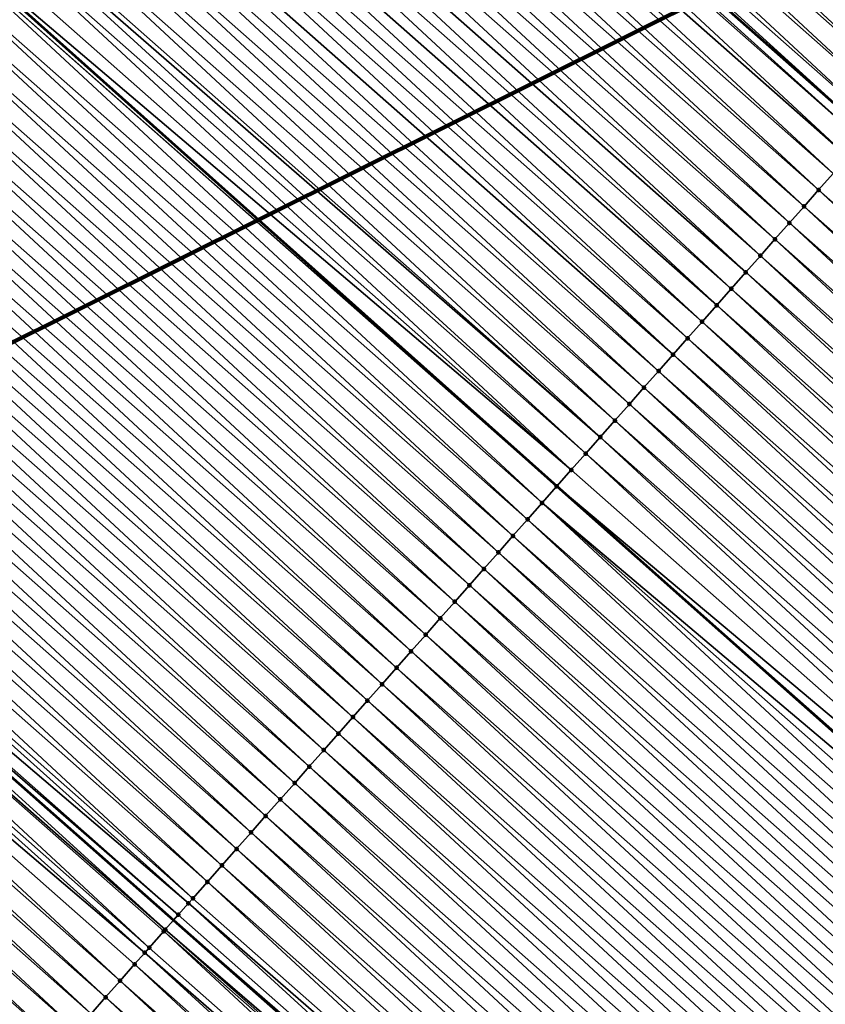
# Model space of a CAD drawing. Header units: feet. Extents: x 2007189 to 2022806, y 818621 to 837694.
# Tile 329 of 656: x 2015400 to 2015418, y 820260 to 820282. Entities that reach past the tile are written whole.
import ezdxf

# ---------------------------------------------------------------- set-up
doc = ezdxf.new("R2010")
doc.units = ezdxf.units.FT
doc.header["$MEASUREMENT"] = 0
for name, color, linetype, lineweight in [('EP_Travel Lane', 172, 'Continuous', 53), ('Notes', 102, 'Continuous', 100), ('Road Shots', 141, 'Continuous', 100), ('Road X-Section', 40, 'Continuous', 13), ('STRIPING', 60, 'Continuous', 53)]:
    doc.layers.add(name, color=color, linetype=linetype, lineweight=lineweight)
doc.layers.add('I-77-MM17-21_SB-Surface-TIN', color=7, linetype='Continuous')

msp = doc.modelspace()

# ---------------------------------------------------------------- linework, layer by layer
at = {"layer": 'EP_Travel Lane'}
for points in [[(2015389.885161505, 820305.9431912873, 254.3724983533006), (2015404.477025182, 820292.9223736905, 254.4036297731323), (2015419.46987167, 820279.6855020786, 254.4127378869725), (2015434.463940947, 820266.4500790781, 254.453842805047), (2015449.413424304, 820253.4036363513, 254.4975981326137), (2015464.557544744, 820240.3403664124, 254.586789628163), (2015479.701666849, 820227.2770950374, 254.6751473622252), (2015494.855067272, 820214.2997339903, 254.7118659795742), (2015510.046053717, 820201.2910212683, 254.8001306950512), (2015525.256119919, 820188.3278856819, 254.9221021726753), (2015540.509567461, 820175.3925680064, 255.0499853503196), (2015555.762980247, 820162.4572798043, 255.1873302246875), (2015570.975721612, 820149.5367180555, 255.3579410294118), (2015586.218726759, 820136.5902218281, 255.5578152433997), (2015601.443424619, 820123.712927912, 255.7737022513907), (2015616.741094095, 820110.8309482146, 255.9642285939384), (2015632.038367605, 820097.9493019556, 256.2039738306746)], [(2015373.59463393, 820288.674517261, 255.097414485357), (2015388.679794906, 820275.0320144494, 255.1113229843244), (2015403.670622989, 820261.7927349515, 255.0589505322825), (2015418.661331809, 820248.5535607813, 255.1276994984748), (2015433.814420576, 820235.3225645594, 255.1719085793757), (2015448.958717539, 820222.2591423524, 255.1719629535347), (2015464.102815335, 820209.1958919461, 255.2725838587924), (2015479.301225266, 820196.1397685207, 255.3186618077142), (2015494.472375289, 820183.1077814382, 255.3854157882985), (2015509.673187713, 820170.093450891, 255.4526870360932), (2015524.887808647, 820157.1123071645, 255.5289592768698), (2015540.102447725, 820144.1311479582, 255.6002777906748), (2015555.367828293, 820131.1649169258, 255.7163127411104), (2015570.611160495, 820118.2181429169, 255.8655700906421), (2015585.913922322, 820105.2753950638, 256.0268994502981), (2015601.211586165, 820092.39342011, 256.2181326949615), (2015616.509401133, 820079.5113178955, 256.3905773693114), (2015631.817988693, 820066.6224757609, 256.5883754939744)]]:
    msp.add_polyline3d(points, dxfattribs=at)
at = {"layer": 'I-77-MM17-21_SB-Surface-TIN', "color": 128, "linetype": 'Continuous', "lineweight": -3}
for points in [[(2015420.985914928, 820281.4024041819, 254.3365234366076), (2015406.324404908, 820295.0145387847, 254.3249123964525), (2015405.993456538, 820294.63974127, 254.3404578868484)], [(2015420.985914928, 820281.4024041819, 254.3365234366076), (2015421.316862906, 820281.7772020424, 254.3213775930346), (2015406.324404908, 820295.0145387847, 254.3249123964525)], [(2015421.316862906, 820281.7772020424, 254.3213775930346), (2015421.647817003, 820282.1519945, 254.3000206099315), (2015406.324404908, 820295.0145387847, 254.3249123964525)], [(2015420.654966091, 820281.0276070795, 254.3525407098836), (2015405.993456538, 820294.63974127, 254.3404578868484), (2015405.662511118, 820294.2649411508, 254.3530096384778)], [(2015420.654966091, 820281.0276070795, 254.3525407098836), (2015420.985914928, 820281.4024041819, 254.3365234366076), (2015405.993456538, 820294.63974127, 254.3404578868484)], [(2015420.324016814, 820280.6528103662, 254.3690055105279), (2015405.662511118, 820294.2649411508, 254.3530096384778), (2015405.331563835, 820293.8901426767, 254.3674524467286)], [(2015420.324016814, 820280.6528103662, 254.3690055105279), (2015420.654966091, 820281.0276070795, 254.3525407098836), (2015405.662511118, 820294.2649411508, 254.3530096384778)], [(2015419.993064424, 820280.2780164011, 254.3886292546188), (2015405.331563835, 820293.8901426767, 254.3674524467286), (2015405.000616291, 820293.5153444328, 254.3821599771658)], [(2015419.993064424, 820280.2780164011, 254.3886292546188), (2015420.324016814, 820280.6528103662, 254.3690055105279), (2015405.331563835, 820293.8901426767, 254.3674524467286)], [(2015419.662112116, 820279.9032223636, 254.4081700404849), (2015405.000616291, 820293.5153444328, 254.3821599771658), (2015404.669669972, 820293.1405451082, 254.3956251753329)], [(2015419.662112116, 820279.9032223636, 254.4081700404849), (2015419.993064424, 820280.2780164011, 254.3886292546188), (2015405.000616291, 820293.5153444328, 254.3821599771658)], [(2015404.669669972, 820293.1405451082, 254.3956251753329), (2015404.477025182, 820292.9223736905, 254.4036297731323), (2015419.46987167, 820279.6855020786, 254.4127378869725)], [(2015419.662112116, 820279.9032223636, 254.4081700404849), (2015404.669669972, 820293.1405451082, 254.3956251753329), (2015419.46987167, 820279.6855020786, 254.4127378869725)], [(2015419.000224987, 820279.1536188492, 254.4295028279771), (2015404.33872337, 820292.7657460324, 254.4093763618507), (2015404.007774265, 820292.3909491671, 254.4256684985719)], [(2015419.331171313, 820279.5284181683, 254.416033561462), (2015404.477025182, 820292.9223736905, 254.4036297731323), (2015404.33872337, 820292.7657460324, 254.4093763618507)], [(2015419.000224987, 820279.1536188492, 254.4295028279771), (2015419.331171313, 820279.5284181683, 254.416033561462), (2015404.33872337, 820292.7657460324, 254.4093763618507)], [(2015419.331171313, 820279.5284181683, 254.416033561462), (2015419.46987167, 820279.6855020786, 254.4127378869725), (2015404.477025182, 820292.9223736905, 254.4036297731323)], [(2015418.669282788, 820278.7788158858, 254.4387825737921), (2015404.007774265, 820292.3909491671, 254.4256684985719), (2015403.676823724, 820292.0161535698, 254.4434184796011)], [(2015418.669282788, 820278.7788158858, 254.4387825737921), (2015419.000224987, 820279.1536188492, 254.4295028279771), (2015404.007774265, 820292.3909491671, 254.4256684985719)], [(2015418.338333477, 820278.4040192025, 254.4552817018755), (2015403.676823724, 820292.0161535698, 254.4434184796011), (2015403.345873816, 820291.6413574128, 254.4605248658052)], [(2015418.338333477, 820278.4040192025, 254.4552817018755), (2015418.669282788, 820278.7788158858, 254.4387825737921), (2015403.676823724, 820292.0161535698, 254.4434184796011)], [(2015418.007375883, 820278.029229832, 254.4801872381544), (2015403.345873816, 820291.6413574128, 254.4605248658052), (2015403.014925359, 820291.2665599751, 254.4761592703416)], [(2015418.007375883, 820278.029229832, 254.4801872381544), (2015418.338333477, 820278.4040192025, 254.4552817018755), (2015403.345873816, 820291.6413574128, 254.4605248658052)], [(2015417.67642645, 820277.6544332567, 254.4968106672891), (2015403.014925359, 820291.2665599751, 254.4761592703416), (2015402.683976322, 820290.8917630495, 254.4923823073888)], [(2015417.67642645, 820277.6544332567, 254.4968106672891), (2015418.007375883, 820278.029229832, 254.4801872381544), (2015403.014925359, 820291.2665599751, 254.4761592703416)], [(2015417.345476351, 820277.2796372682, 254.5141085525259), (2015402.683976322, 820290.8917630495, 254.4923823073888), (2015402.353026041, 820290.5169672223, 254.5098678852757)], [(2015417.345476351, 820277.2796372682, 254.5141085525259), (2015417.67642645, 820277.6544332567, 254.4968106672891), (2015402.683976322, 820290.8917630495, 254.4923823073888)], [(2015417.014530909, 820276.9048371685, 254.5266802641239), (2015402.353026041, 820290.5169672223, 254.5098678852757), (2015402.022074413, 820290.1421725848, 254.5287211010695)], [(2015417.014530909, 820276.9048371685, 254.5266802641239), (2015417.345476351, 820277.2796372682, 254.5141085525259), (2015402.353026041, 820290.5169672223, 254.5098678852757)], [(2015416.683585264, 820276.5300372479, 254.5394578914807), (2015402.022074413, 820290.1421725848, 254.5287211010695), (2015401.691123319, 820289.7673774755, 254.5470321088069)], [(2015416.683585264, 820276.5300372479, 254.5394578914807), (2015417.014530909, 820276.9048371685, 254.5266802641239), (2015402.022074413, 820290.1421725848, 254.5287211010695)], [(2015416.352639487, 820276.1552374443, 254.5523700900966), (2015401.691123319, 820289.7673774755, 254.5470321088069), (2015401.360172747, 820289.3925819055, 254.5648131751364)], [(2015416.352639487, 820276.1552374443, 254.5523700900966), (2015416.683585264, 820276.5300372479, 254.5394578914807), (2015401.691123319, 820289.7673774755, 254.5470321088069)], [(2015416.02169311, 820275.7804381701, 254.565890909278), (2015401.360172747, 820289.3925819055, 254.5648131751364), (2015401.029224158, 820289.0177845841, 254.5805812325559)], [(2015416.02169311, 820275.7804381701, 254.565890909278), (2015416.352639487, 820276.1552374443, 254.5523700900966), (2015401.360172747, 820289.3925819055, 254.5648131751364)], [(2015415.690747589, 820275.4056381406, 254.5785433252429), (2015401.029224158, 820289.0177845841, 254.5805812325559), (2015400.698275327, 820288.6429874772, 254.5965957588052)], [(2015415.690747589, 820275.4056381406, 254.5785433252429), (2015416.02169311, 820275.7804381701, 254.565890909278), (2015401.029224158, 820289.0177845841, 254.5805812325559)], [(2015415.359803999, 820275.0308364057, 254.5892353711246), (2015400.698275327, 820288.6429874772, 254.5965957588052), (2015400.367326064, 820288.2681907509, 254.613047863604)], [(2015415.359803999, 820275.0308364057, 254.5892353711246), (2015415.690747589, 820275.4056381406, 254.5785433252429), (2015400.698275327, 820288.6429874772, 254.5965957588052)], [(2015415.028856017, 820274.6560385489, 254.6043852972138), (2015400.367326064, 820288.2681907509, 254.613047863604), (2015400.036376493, 820287.8933942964, 254.6298124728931)], [(2015415.028856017, 820274.6560385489, 254.6043852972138), (2015415.359803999, 820275.0308364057, 254.5892353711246), (2015400.367326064, 820288.2681907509, 254.613047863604)], [(2015414.697908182, 820274.2812405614, 254.6193853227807), (2015400.036376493, 820287.8933942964, 254.6298124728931), (2015399.705428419, 820287.5185965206, 254.6450580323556)], [(2015414.697908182, 820274.2812405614, 254.6193853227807), (2015415.028856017, 820274.6560385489, 254.6043852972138), (2015400.036376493, 820287.8933942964, 254.6298124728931)], [(2015414.366960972, 820273.9064420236, 254.6337524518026), (2015399.705428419, 820287.5185965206, 254.6450580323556), (2015399.374482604, 820287.1437967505, 254.6580109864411)], [(2015414.366960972, 820273.9064420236, 254.6337524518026), (2015414.697908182, 820274.2812405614, 254.6193853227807), (2015399.705428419, 820287.5185965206, 254.6450580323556)], [(2015414.036013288, 820273.5316439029, 254.6485992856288), (2015399.374482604, 820287.1437967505, 254.6580109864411), (2015399.043533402, 820286.7689999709, 254.6744017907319)], [(2015414.036013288, 820273.5316439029, 254.6485992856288), (2015414.366960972, 820273.9064420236, 254.6337524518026), (2015399.374482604, 820287.1437967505, 254.6580109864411)], [(2015413.705067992, 820273.1568436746, 254.6610232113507), (2015399.043533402, 820286.7689999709, 254.6744017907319), (2015398.712584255, 820286.3942031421, 254.6907358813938)], [(2015413.705067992, 820273.1568436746, 254.6610232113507), (2015414.036013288, 820273.5316439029, 254.6485992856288), (2015399.043533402, 820286.7689999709, 254.6744017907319)], [(2015413.374121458, 820272.7820445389, 254.6747032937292), (2015398.712584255, 820286.3942031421, 254.6907358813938), (2015398.38163553, 820286.0194059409, 254.7066422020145)], [(2015413.374121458, 820272.7820445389, 254.6747032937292), (2015413.705067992, 820273.1568436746, 254.6610232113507), (2015398.712584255, 820286.3942031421, 254.6907358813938)], [(2015413.374121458, 820272.7820445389, 254.6747032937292), (2015398.38163553, 820286.0194059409, 254.7066422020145), (2015398.279190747, 820285.9033874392, 254.7113270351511)], [(2015413.043174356, 820272.407245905, 254.6889601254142), (2015398.279190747, 820285.9033874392, 254.7113270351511), (2015398.050688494, 820285.6446072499, 254.7208355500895)], [(2015413.043174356, 820272.407245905, 254.6889601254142), (2015413.374121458, 820272.7820445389, 254.6747032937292), (2015398.279190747, 820285.9033874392, 254.7113270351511)], [(2015412.712229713, 820272.0324451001, 254.7007211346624), (2015398.050688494, 820285.6446072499, 254.7208355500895), (2015397.719743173, 820285.2698070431, 254.7332866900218)], [(2015412.712229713, 820272.0324451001, 254.7007211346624), (2015413.043174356, 820272.407245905, 254.6889601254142), (2015398.050688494, 820285.6446072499, 254.7208355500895)], [(2015412.712229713, 820272.0324451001, 254.7007211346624), (2015397.719743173, 820285.2698070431, 254.7332866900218), (2015397.468807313, 820284.9856182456, 254.7425132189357)], [(2015412.050329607, 820271.2828530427, 254.7352243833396), (2015397.38879813, 820284.8950065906, 254.7454550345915), (2015397.057853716, 820284.5202055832, 254.7569857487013)], [(2015397.38879813, 820284.8950065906, 254.7454550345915), (2015412.386553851, 820271.6636199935, 254.7166800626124), (2015397.468807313, 820284.9856182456, 254.7425132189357)], [(2015412.381280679, 820271.6576481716, 254.7169384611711), (2015412.386553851, 820271.6636199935, 254.7166800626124), (2015397.38879813, 820284.8950065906, 254.7454550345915)], [(2015412.050329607, 820271.2828530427, 254.7352243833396), (2015412.381280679, 820271.6576481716, 254.7169384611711), (2015397.38879813, 820284.8950065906, 254.7454550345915)], [(2015412.712229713, 820272.0324451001, 254.7007211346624), (2015397.468807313, 820284.9856182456, 254.7425132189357), (2015412.386553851, 820271.6636199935, 254.7166800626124)], [(2015411.719382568, 820270.9080543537, 254.7494177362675), (2015397.057853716, 820284.5202055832, 254.7569857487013), (2015396.726907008, 820284.1454066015, 254.7708451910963)], [(2015411.719382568, 820270.9080543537, 254.7494177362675), (2015412.050329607, 820271.2828530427, 254.7352243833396), (2015397.057853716, 820284.5202055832, 254.7569857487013)], [(2015411.388434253, 820270.5332567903, 254.7649051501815), (2015396.726907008, 820284.1454066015, 254.7708451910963), (2015396.395961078, 820283.7706069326, 254.7839144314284)], [(2015411.388434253, 820270.5332567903, 254.7649051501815), (2015411.719382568, 820270.9080543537, 254.7494177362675), (2015396.726907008, 820284.1454066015, 254.7708451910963)], [(2015411.057483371, 820270.1584614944, 254.7829994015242), (2015396.395961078, 820283.7706069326, 254.7839144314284), (2015396.06501362, 820283.3958086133, 254.7985350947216)], [(2015411.057483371, 820270.1584614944, 254.7829994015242), (2015411.388434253, 820270.5332567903, 254.7649051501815), (2015396.395961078, 820283.7706069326, 254.7839144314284)], [(2015410.726538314, 820269.7836610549, 254.7951803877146), (2015396.06501362, 820283.3958086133, 254.7985350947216), (2015395.734067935, 820283.021008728, 254.8113558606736)], [(2015410.726538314, 820269.7836610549, 254.7951803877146), (2015411.057483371, 820270.1584614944, 254.7829994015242), (2015396.06501362, 820283.3958086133, 254.7985350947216)], [(2015410.395594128, 820269.4088598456, 254.8064767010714), (2015395.734067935, 820283.021008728, 254.8113558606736), (2015395.403120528, 820282.646210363, 254.8259240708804)], [(2015410.395594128, 820269.4088598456, 254.8064767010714), (2015410.726538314, 820269.7836610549, 254.7951803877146), (2015395.734067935, 820283.021008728, 254.8113558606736)], [(2015410.064651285, 820269.0340574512, 254.8164106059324), (2015395.403120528, 820282.646210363, 254.8259240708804), (2015395.072174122, 820282.2714111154, 254.8394776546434)], [(2015410.064651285, 820269.0340574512, 254.8164106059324), (2015410.395594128, 820269.4088598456, 254.8064767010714), (2015395.403120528, 820282.646210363, 254.8259240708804)], [(2015409.733710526, 820268.6592532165, 254.824228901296), (2015395.072174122, 820282.2714111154, 254.8394776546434), (2015394.741228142, 820281.896611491, 254.8525983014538)], [(2015409.733710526, 820268.6592532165, 254.824228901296), (2015410.064651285, 820269.0340574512, 254.8164106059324), (2015395.072174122, 820282.2714111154, 254.8394776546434)], [(2015409.402765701, 820268.2844525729, 254.8361753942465), (2015394.741228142, 820281.896611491, 254.8525983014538), (2015394.410282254, 820281.5218117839, 254.8656237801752)], [(2015409.402765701, 820268.2844525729, 254.8361753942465), (2015409.733710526, 820268.6592532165, 254.824228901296), (2015394.741228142, 820281.896611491, 254.8525983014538)], [(2015409.071822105, 820267.9096508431, 254.8468731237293), (2015394.410282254, 820281.5218117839, 254.8656237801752), (2015394.079337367, 820281.1470111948, 254.8776351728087)], [(2015409.071822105, 820267.9096508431, 254.8468731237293), (2015409.402765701, 820268.2844525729, 254.8361753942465), (2015394.410282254, 820281.5218117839, 254.8656237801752)], [(2015408.740877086, 820267.53485037, 254.8590157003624), (2015394.079337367, 820281.1470111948, 254.8776351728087), (2015393.748389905, 820280.7722128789, 254.8922600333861)], [(2015408.740877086, 820267.53485037, 254.8590157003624), (2015409.071822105, 820267.9096508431, 254.8468731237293), (2015394.079337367, 820281.1470111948, 254.8776351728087)], [(2015408.409932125, 820267.1600498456, 254.8710993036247), (2015393.748389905, 820280.7722128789, 254.8922600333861), (2015393.417444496, 820280.3974127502, 254.9048006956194)], [(2015408.409932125, 820267.1600498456, 254.8710993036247), (2015408.740877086, 820267.53485037, 254.8590157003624), (2015393.748389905, 820280.7722128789, 254.8922600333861)], [(2015408.078985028, 820266.7852512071, 254.8853508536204), (2015393.417444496, 820280.3974127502, 254.9048006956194), (2015393.086497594, 820280.0226139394, 254.9188564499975)], [(2015408.078985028, 820266.7852512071, 254.8853508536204), (2015408.409932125, 820267.1600498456, 254.8710993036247), (2015393.417444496, 820280.3974127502, 254.9048006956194)], [(2015407.748038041, 820266.4104524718, 254.8994911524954), (2015393.086497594, 820280.0226139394, 254.9188564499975), (2015392.755551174, 820279.6478147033, 254.9324233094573)], [(2015407.748038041, 820266.4104524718, 254.8994911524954), (2015408.078985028, 820266.7852512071, 254.8853508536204), (2015393.086497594, 820280.0226139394, 254.9188564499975)], [(2015407.417090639, 820266.0356541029, 254.9140524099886), (2015392.755551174, 820279.6478147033, 254.9324233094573), (2015392.424605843, 820279.2730145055, 254.9448846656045)], [(2015407.417090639, 820266.0356541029, 254.9140524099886), (2015407.748038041, 820266.4104524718, 254.8994911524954), (2015392.755551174, 820279.6478147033, 254.9324233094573)], [(2015407.086144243, 820265.6608548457, 254.9275925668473), (2015392.424605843, 820279.2730145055, 254.9448846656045), (2015392.09366093, 820278.8982139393, 254.9569224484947)], [(2015407.086144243, 820265.6608548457, 254.9275925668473), (2015407.417090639, 820266.0356541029, 254.9140524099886), (2015392.424605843, 820279.2730145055, 254.9448846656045)], [(2015406.755197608, 820265.2860557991, 254.9413752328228), (2015392.09366093, 820278.8982139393, 254.9569224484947), (2015391.762713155, 820278.5234158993, 254.9718642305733)], [(2015406.755197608, 820265.2860557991, 254.9413752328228), (2015407.086144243, 820265.6608548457, 254.9275925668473), (2015392.09366093, 820278.8982139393, 254.9569224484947)], [(2015433.330733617, 820265.166733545, 254.5103827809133), (2015418.669282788, 820278.7788158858, 254.4387825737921), (2015418.338333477, 820278.4040192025, 254.4552817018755)], [(2015406.424252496, 820264.9112554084, 254.9536123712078), (2015391.762713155, 820278.5234158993, 254.9718642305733), (2015391.431767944, 820278.1486155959, 254.9842044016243)], [(2015406.424252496, 820264.9112554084, 254.9536123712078), (2015406.755197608, 820265.2860557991, 254.9413752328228), (2015391.762713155, 820278.5234158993, 254.9718642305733)], [(2015432.999788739, 820264.7919329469, 254.5223820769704), (2015418.338333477, 820278.4040192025, 254.4552817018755), (2015418.007375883, 820278.029229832, 254.4801872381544)], [(2015432.999788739, 820264.7919329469, 254.5223820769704), (2015433.330733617, 820265.166733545, 254.5103827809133), (2015418.338333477, 820278.4040192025, 254.4552817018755)], [(2015406.093305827, 820264.5364563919, 254.9674292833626), (2015391.431767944, 820278.1486155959, 254.9842044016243), (2015391.100820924, 820277.7738168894, 254.9983798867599)], [(2015406.093305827, 820264.5364563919, 254.9674292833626), (2015406.424252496, 820264.9112554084, 254.9536123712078), (2015391.431767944, 820278.1486155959, 254.9842044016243)], [(2015432.668843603, 820264.4171325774, 254.5346441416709), (2015418.007375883, 820278.029229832, 254.4801872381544), (2015417.67642645, 820277.6544332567, 254.4968106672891)], [(2015432.668843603, 820264.4171325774, 254.5346441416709), (2015432.999788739, 820264.7919329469, 254.5223820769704), (2015418.007375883, 820278.029229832, 254.4801872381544)], [(2015405.762361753, 820264.1616550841, 254.9786122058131), (2015391.100820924, 820277.7738168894, 254.9983798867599), (2015390.769872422, 820277.3990194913, 255.0140596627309)], [(2015405.762361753, 820264.1616550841, 254.9786122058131), (2015406.093305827, 820264.5364563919, 254.9674292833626), (2015391.100820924, 820277.7738168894, 254.9983798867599)], [(2015432.337897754, 820264.0423328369, 254.5476294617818), (2015417.67642645, 820277.6544332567, 254.4968106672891), (2015417.345476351, 820277.2796372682, 254.5141085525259)], [(2015432.337897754, 820264.0423328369, 254.5476294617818), (2015432.668843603, 820264.4171325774, 254.5346441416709), (2015417.67642645, 820277.6544332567, 254.4968106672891)], [(2015405.431416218, 820263.7868550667, 254.9912787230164), (2015390.769872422, 820277.3990194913, 255.0140596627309), (2015390.438925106, 820277.0242210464, 255.0285362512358)], [(2015405.431416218, 820263.7868550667, 254.9912787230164), (2015405.762361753, 820264.1616550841, 254.9786122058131), (2015390.769872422, 820277.3990194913, 255.0140596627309)], [(2015432.006950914, 820263.6675339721, 254.5616212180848), (2015417.345476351, 820277.2796372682, 254.5141085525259), (2015417.014530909, 820276.9048371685, 254.5266802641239)], [(2015432.006950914, 820263.6675339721, 254.5616212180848), (2015432.337897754, 820264.0423328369, 254.5476294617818), (2015417.345476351, 820277.2796372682, 254.5141085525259)], [(2015405.100471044, 820263.4120547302, 255.0035782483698), (2015390.438925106, 820277.0242210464, 255.0285362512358), (2015390.107976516, 820276.6494237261, 255.0443054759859)], [(2015405.100471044, 820263.4120547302, 255.0035782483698), (2015405.431416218, 820263.7868550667, 254.9912787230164), (2015390.438925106, 820277.0242210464, 255.0285362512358)], [(2015431.676002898, 820263.2927361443, 254.5768053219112), (2015417.014530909, 820276.9048371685, 254.5266802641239), (2015416.683585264, 820276.5300372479, 254.5394578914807)], [(2015431.676002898, 820263.2927361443, 254.5768053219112), (2015432.006950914, 820263.6675339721, 254.5616212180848), (2015417.014530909, 820276.9048371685, 254.5266802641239)], [(2015404.769527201, 820263.0372532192, 255.0145276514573), (2015390.107976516, 820276.6494237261, 255.0443054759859), (2015389.777027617, 820276.2746266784, 255.0603880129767)], [(2015404.769527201, 820263.0372532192, 255.0145276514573), (2015405.100471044, 820263.4120547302, 255.0035782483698), (2015390.107976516, 820276.6494237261, 255.0443054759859)], [(2015431.345055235, 820262.917938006, 254.5916322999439), (2015416.683585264, 820276.5300372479, 254.5394578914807), (2015416.352639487, 820276.1552374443, 254.5523700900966)], [(2015431.345055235, 820262.917938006, 254.5916322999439), (2015431.676002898, 820263.2927361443, 254.5768053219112), (2015416.683585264, 820276.5300372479, 254.5394578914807)], [(2015404.43858303, 820262.662451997, 255.0258090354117), (2015389.777027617, 820276.2746266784, 255.0603880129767), (2015389.4460804, 820275.8998281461, 255.0747638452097)], [(2015404.43858303, 820262.662451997, 255.0258090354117), (2015404.769527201, 820263.0372532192, 255.0145276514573), (2015389.777027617, 820276.2746266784, 255.0603880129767)], [(2015431.01410871, 820262.5431388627, 254.6053038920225), (2015416.352639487, 820276.1552374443, 254.5523700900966), (2015416.02169311, 820275.7804381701, 254.565890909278)], [(2015431.01410871, 820262.5431388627, 254.6053038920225), (2015431.345055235, 820262.917938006, 254.5916322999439), (2015416.352639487, 820276.1552374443, 254.5523700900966)], [(2015404.10763863, 820262.2876509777, 255.0373235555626), (2015389.4460804, 820275.8998281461, 255.0747638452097), (2015389.115133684, 820275.5250291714, 255.0886314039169)], [(2015404.10763863, 820262.2876509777, 255.0373235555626), (2015404.43858303, 820262.662451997, 255.0258090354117), (2015389.4460804, 820275.8998281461, 255.0747638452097)], [(2015430.683163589, 820262.1683384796, 254.6175505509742), (2015416.02169311, 820275.7804381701, 254.565890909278), (2015415.690747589, 820275.4056381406, 254.5785433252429)], [(2015430.683163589, 820262.1683384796, 254.6175505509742), (2015431.01410871, 820262.5431388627, 254.6053038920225), (2015416.02169311, 820275.7804381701, 254.565890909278)], [(2015404.008249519, 820262.1750925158, 255.0416145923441), (2015389.115133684, 820275.5250291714, 255.0886314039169), (2015388.784183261, 820275.15023347, 255.1062616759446)], [(2015404.008249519, 820262.1750925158, 255.0416145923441), (2015404.10763863, 820262.2876509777, 255.0373235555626), (2015389.115133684, 820275.5250291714, 255.0886314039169)], [(2015430.352218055, 820261.7935384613, 254.6302163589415), (2015415.690747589, 820275.4056381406, 254.5785433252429), (2015415.359803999, 820275.0308364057, 254.5892353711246)], [(2015430.352218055, 820261.7935384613, 254.6302163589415), (2015430.683163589, 820262.1683384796, 254.6175505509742), (2015415.690747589, 820275.4056381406, 254.5785433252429)], [(2015403.480242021, 820261.5771325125, 255.0694711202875), (2015388.679794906, 820275.0320144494, 255.1113229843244), (2015388.453234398, 820274.7754363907, 255.1223078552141)], [(2015403.776690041, 820261.9128536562, 255.0530891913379), (2015388.784183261, 820275.15023347, 255.1062616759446), (2015388.679794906, 820275.0320144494, 255.1113229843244)], [(2015403.776690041, 820261.9128536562, 255.0530891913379), (2015388.679794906, 820275.0320144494, 255.1113229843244), (2015403.670622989, 820261.7927349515, 255.0589505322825)], [(2015403.480242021, 820261.5771325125, 255.0694711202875), (2015403.670622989, 820261.7927349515, 255.0589505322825), (2015388.679794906, 820275.0320144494, 255.1113229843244)], [(2015403.776690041, 820261.9128536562, 255.0530891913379), (2015404.008249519, 820262.1750925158, 255.0416145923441), (2015388.784183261, 820275.15023347, 255.1062616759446)], [(2015430.021271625, 820261.4187392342, 254.6437916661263), (2015415.359803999, 820275.0308364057, 254.5892353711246), (2015415.028856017, 820274.6560385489, 254.6043852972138)], [(2015430.021271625, 820261.4187392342, 254.6437916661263), (2015430.352218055, 820261.7935384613, 254.6302163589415), (2015415.359803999, 820275.0308364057, 254.5892353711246)], [(2015403.114751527, 820261.1632955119, 255.1265775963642), (2015388.453234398, 820274.7754363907, 255.1223078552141), (2015388.122288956, 820274.4006362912, 255.1348822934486)], [(2015403.114751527, 820261.1632955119, 255.1265775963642), (2015403.445737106, 820261.5380601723, 255.0732661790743), (2015388.453234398, 820274.7754363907, 255.1223078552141)], [(2015403.445737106, 820261.5380601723, 255.0732661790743), (2015403.480242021, 820261.5771325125, 255.0694711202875), (2015388.453234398, 820274.7754363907, 255.1223078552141)], [(2015429.690325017, 820261.0439401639, 254.6575473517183), (2015415.028856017, 820274.6560385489, 254.6043852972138), (2015414.697908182, 820274.2812405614, 254.6193853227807)], [(2015429.690325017, 820261.0439401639, 254.6575473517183), (2015430.021271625, 820261.4187392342, 254.6437916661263), (2015415.028856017, 820274.6560385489, 254.6043852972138)], [(2015403.013774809, 820261.0489625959, 255.1427788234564), (2015388.122288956, 820274.4006362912, 255.1348822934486), (2015387.791342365, 820274.0258372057, 255.1486220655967)], [(2015403.013774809, 820261.0489625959, 255.1427788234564), (2015403.114751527, 820261.1632955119, 255.1265775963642), (2015388.122288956, 820274.4006362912, 255.1348822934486)], [(2015429.35937842, 820260.669141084, 254.6712919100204), (2015414.697908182, 820274.2812405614, 254.6193853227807), (2015414.366960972, 820273.9064420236, 254.6337524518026)], [(2015429.35937842, 820260.669141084, 254.6712919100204), (2015429.690325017, 820261.0439401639, 254.6575473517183), (2015414.697908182, 820274.2812405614, 254.6193853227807)], [(2015402.45282908, 820260.4137231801, 255.1837567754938), (2015387.791342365, 820274.0258372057, 255.1486220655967), (2015387.460397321, 820273.6510367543, 255.160791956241)], [(2015402.45282908, 820260.4137231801, 255.1837567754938), (2015402.783778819, 820260.7885194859, 255.1668237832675), (2015387.791342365, 820274.0258372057, 255.1486220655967)], [(2015402.783778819, 820260.7885194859, 255.1668237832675), (2015403.013774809, 820261.0489625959, 255.1427788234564), (2015387.791342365, 820274.0258372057, 255.1486220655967)], [(2015429.028431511, 820260.29434228, 254.6853536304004), (2015414.366960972, 820273.9064420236, 254.6337524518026), (2015414.036013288, 820273.5316439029, 254.6485992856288)], [(2015429.028431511, 820260.29434228, 254.6853536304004), (2015429.35937842, 820260.669141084, 254.6712919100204), (2015414.366960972, 820273.9064420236, 254.6337524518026)], [(2015402.121880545, 820260.0389258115, 255.1994684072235), (2015387.460397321, 820273.6510367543, 255.160791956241), (2015387.129450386, 820273.2762379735, 255.1748823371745)], [(2015402.121880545, 820260.0389258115, 255.1994684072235), (2015402.45282908, 820260.4137231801, 255.1837567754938), (2015387.460397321, 820273.6510367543, 255.160791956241)], [(2015428.697484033, 820259.9195439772, 254.6999916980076), (2015414.036013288, 820273.5316439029, 254.6485992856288), (2015413.705067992, 820273.1568436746, 254.6610232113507)], [(2015428.697484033, 820259.9195439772, 254.6999916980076), (2015429.028431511, 820260.29434228, 254.6853536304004), (2015414.036013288, 820273.5316439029, 254.6485992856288)], [(2015401.790935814, 820259.6641250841, 255.2113183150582), (2015387.129450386, 820273.2762379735, 255.1748823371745), (2015386.798501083, 820272.9014412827, 255.1913751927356)], [(2015401.790935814, 820259.6641250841, 255.2113183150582), (2015402.121880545, 820260.0389258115, 255.1994684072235), (2015387.129450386, 820273.2762379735, 255.1748823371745)], [(2015428.366535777, 820259.5447463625, 254.7154206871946), (2015413.705067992, 820273.1568436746, 254.6610232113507), (2015413.374121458, 820272.7820445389, 254.6747032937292)], [(2015428.366535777, 820259.5447463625, 254.7154206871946), (2015428.697484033, 820259.9195439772, 254.6999916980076), (2015413.705067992, 820273.1568436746, 254.6610232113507)], [(2015401.459993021, 820259.2893226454, 255.2212014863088), (2015386.798501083, 820272.9014412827, 255.1913751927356), (2015386.467557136, 820272.5266398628, 255.2024316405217)], [(2015401.459993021, 820259.2893226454, 255.2212014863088), (2015401.790935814, 820259.6641250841, 255.2113183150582), (2015386.798501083, 820272.9014412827, 255.1913751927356)], [(2015428.035587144, 820259.1699490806, 254.7312319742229), (2015413.374121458, 820272.7820445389, 254.6747032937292), (2015413.043174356, 820272.407245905, 254.6889601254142)], [(2015428.035587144, 820259.1699490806, 254.7312319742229), (2015428.366535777, 820259.5447463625, 254.7154206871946), (2015413.374121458, 820272.7820445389, 254.6747032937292)], [(2015401.129050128, 820258.9145202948, 255.2311855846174), (2015386.467557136, 820272.5266398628, 255.2024316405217), (2015386.136613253, 820272.1518383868, 255.213423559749)], [(2015401.129050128, 820258.9145202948, 255.2311855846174), (2015401.459993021, 820259.2893226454, 255.2212014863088), (2015386.467557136, 820272.5266398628, 255.2024316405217)], [(2015427.704640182, 820258.7951503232, 254.7453473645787), (2015413.043174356, 820272.407245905, 254.6889601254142), (2015412.712229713, 820272.0324451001, 254.7007211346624)], [(2015427.704640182, 820258.7951503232, 254.7453473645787), (2015428.035587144, 820259.1699490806, 254.7312319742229), (2015413.043174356, 820272.407245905, 254.6889601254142)], [(2015400.79810675, 820258.5397183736, 255.2416632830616), (2015386.136613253, 820272.1518383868, 255.213423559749), (2015385.805667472, 820271.777038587, 255.2263425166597)], [(2015400.79810675, 820258.5397183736, 255.2416632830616), (2015401.129050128, 820258.9145202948, 255.2311855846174), (2015386.136613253, 820272.1518383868, 255.213423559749)], [(2015427.704640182, 820258.7951503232, 254.7453473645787), (2015412.712229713, 820272.0324451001, 254.7007211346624), (2015412.386553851, 820271.6636199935, 254.7166800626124)], [(2015400.467159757, 820258.164919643, 255.2558091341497), (2015385.805667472, 820271.777038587, 255.2263425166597), (2015385.474721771, 820271.4022387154, 255.2391788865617)], [(2015400.467159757, 820258.164919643, 255.2558091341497), (2015400.79810675, 820258.5397183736, 255.2416632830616), (2015385.805667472, 820271.777038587, 255.2263425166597)], [(2015412.050329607, 820271.2828530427, 254.7352243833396), (2015427.338360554, 820258.3803350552, 254.7598993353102), (2015412.381280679, 820271.6576481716, 254.7169384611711)], [(2015412.381280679, 820271.6576481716, 254.7169384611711), (2015427.338360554, 820258.3803350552, 254.7598993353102), (2015412.386553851, 820271.6636199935, 254.7166800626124)], [(2015427.373694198, 820258.4203507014, 254.7584691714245), (2015412.386553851, 820271.6636199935, 254.7166800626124), (2015427.338360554, 820258.3803350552, 254.7598993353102)], [(2015427.373694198, 820258.4203507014, 254.7584691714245), (2015427.704640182, 820258.7951503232, 254.7453473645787), (2015412.386553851, 820271.6636199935, 254.7166800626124)], [(2015400.467159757, 820258.164919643, 255.2558091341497), (2015385.474721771, 820271.4022387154, 255.2391788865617), (2015385.418798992, 820271.3389059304, 255.2415573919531)], [(2015400.30183446, 820257.9776860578, 255.2618401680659), (2015400.467159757, 820258.164919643, 255.2558091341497), (2015385.418798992, 820271.3389059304, 255.2415573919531)], [(2015426.711797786, 820257.670755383, 254.7892246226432), (2015412.050329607, 820271.2828530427, 254.7352243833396), (2015411.719382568, 820270.9080543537, 254.7494177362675)], [(2015427.042747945, 820258.0455513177, 254.7718645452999), (2015427.338360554, 820258.3803350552, 254.7598993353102), (2015412.050329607, 820271.2828530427, 254.7352243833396)], [(2015426.711797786, 820257.670755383, 254.7892246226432), (2015427.042747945, 820258.0455513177, 254.7718645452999), (2015412.050329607, 820271.2828530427, 254.7352243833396)], [(2015426.380852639, 820257.2959550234, 254.8014982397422), (2015411.719382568, 820270.9080543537, 254.7494177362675), (2015411.388434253, 820270.5332567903, 254.7649051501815)], [(2015426.380852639, 820257.2959550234, 254.8014982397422), (2015426.711797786, 820257.670755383, 254.7892246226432), (2015411.719382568, 820270.9080543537, 254.7494177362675)], [(2015426.049899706, 820256.9211615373, 254.8216731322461), (2015411.388434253, 820270.5332567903, 254.7649051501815), (2015411.057483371, 820270.1584614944, 254.7829994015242)], [(2015426.049899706, 820256.9211615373, 254.8216731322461), (2015426.380852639, 820257.2959550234, 254.8014982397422), (2015411.388434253, 820270.5332567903, 254.7649051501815)], [(2015425.718951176, 820256.546364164, 254.8373797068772), (2015411.057483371, 820270.1584614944, 254.7829994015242), (2015410.726538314, 820269.7836610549, 254.7951803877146)], [(2015425.718951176, 820256.546364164, 254.8373797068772), (2015426.049899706, 820256.9211615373, 254.8216731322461), (2015411.057483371, 820270.1584614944, 254.7829994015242)], [(2015425.388001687, 820256.1715676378, 254.8540601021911), (2015410.726538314, 820269.7836610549, 254.7951803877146), (2015410.395594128, 820269.4088598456, 254.8064767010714)], [(2015425.388001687, 820256.1715676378, 254.8540601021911), (2015425.718951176, 820256.546364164, 254.8373797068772), (2015410.726538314, 820269.7836610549, 254.7951803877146)], [(2015425.057054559, 820255.7967690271, 254.8683440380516), (2015410.395594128, 820269.4088598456, 254.8064767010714), (2015410.064651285, 820269.0340574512, 254.8164106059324)], [(2015425.057054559, 820255.7967690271, 254.8683440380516), (2015425.388001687, 820256.1715676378, 254.8540601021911), (2015410.395594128, 820269.4088598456, 254.8064767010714)], [(2015424.726104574, 820255.4219729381, 254.8855268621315), (2015410.064651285, 820269.0340574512, 254.8164106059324), (2015409.733710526, 820268.6592532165, 254.824228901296)], [(2015424.726104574, 820255.4219729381, 254.8855268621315), (2015425.057054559, 820255.7967690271, 254.8683440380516), (2015410.064651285, 820269.0340574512, 254.8164106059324)], [(2015424.395156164, 820255.0471754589, 254.9011113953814), (2015409.733710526, 820268.6592532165, 254.824228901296), (2015409.402765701, 820268.2844525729, 254.8361753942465)], [(2015424.395156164, 820255.0471754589, 254.9011113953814), (2015424.726104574, 820255.4219729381, 254.8855268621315), (2015409.733710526, 820268.6592532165, 254.824228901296)], [(2015424.064207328, 820254.6723783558, 254.9171286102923), (2015409.402765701, 820268.2844525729, 254.8361753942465), (2015409.071822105, 820267.9096508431, 254.8468731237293)], [(2015424.064207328, 820254.6723783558, 254.9171286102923), (2015424.395156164, 820255.0471754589, 254.9011113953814), (2015409.402765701, 820268.2844525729, 254.8361753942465)], [(2015423.73325888, 820254.2975809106, 254.932752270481), (2015409.071822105, 820267.9096508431, 254.8468731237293), (2015408.740877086, 820267.53485037, 254.8590157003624)], [(2015423.73325888, 820254.2975809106, 254.932752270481), (2015424.064207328, 820254.6723783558, 254.9171286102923), (2015409.071822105, 820267.9096508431, 254.8468731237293)], [(2015423.402309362, 820253.92278441, 254.9494619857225), (2015408.740877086, 820267.53485037, 254.8590157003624), (2015408.409932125, 820267.1600498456, 254.8710993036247)], [(2015423.402309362, 820253.92278441, 254.9494619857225), (2015423.73325888, 820254.2975809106, 254.932752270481), (2015408.740877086, 820267.53485037, 254.8590157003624)], [(2015423.071362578, 820253.5479854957, 254.9633968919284), (2015408.409932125, 820267.1600498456, 254.8710993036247), (2015408.078985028, 820266.7852512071, 254.8853508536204)], [(2015423.071362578, 820253.5479854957, 254.9633968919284), (2015423.402309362, 820253.92278441, 254.9494619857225), (2015408.409932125, 820267.1600498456, 254.8710993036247)], [(2015422.740412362, 820253.1731896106, 254.9808141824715), (2015408.078985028, 820266.7852512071, 254.8853508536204), (2015407.748038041, 820266.4104524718, 254.8994911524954)], [(2015422.740412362, 820253.1731896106, 254.9808141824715), (2015423.071362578, 820253.5479854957, 254.9633968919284), (2015408.078985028, 820266.7852512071, 254.8853508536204)], [(2015422.409465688, 820252.7983905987, 254.994636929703), (2015407.748038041, 820266.4104524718, 254.8994911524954), (2015407.417090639, 820266.0356541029, 254.9140524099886)], [(2015422.409465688, 820252.7983905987, 254.994636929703), (2015422.740412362, 820253.1731896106, 254.9808141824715), (2015407.748038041, 820266.4104524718, 254.8994911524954)], [(2015422.078517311, 820252.4235930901, 255.0101878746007), (2015407.417090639, 820266.0356541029, 254.9140524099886), (2015407.086144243, 820265.6608548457, 254.9275925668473)], [(2015422.078517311, 820252.4235930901, 255.0101878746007), (2015422.409465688, 820252.7983905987, 254.994636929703), (2015407.417090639, 820266.0356541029, 254.9140524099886)], [(2015421.747571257, 820252.048793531, 255.0233816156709), (2015407.086144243, 820265.6608548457, 254.9275925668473), (2015406.755197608, 820265.2860557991, 254.9413752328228)], [(2015421.747571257, 820252.048793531, 255.0233816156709), (2015422.078517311, 820252.4235930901, 255.0101878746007), (2015407.086144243, 820265.6608548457, 254.9275925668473)], [(2015421.416626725, 820251.6739926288, 255.0350313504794), (2015406.755197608, 820265.2860557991, 254.9413752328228), (2015406.424252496, 820264.9112554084, 254.9536123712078)], [(2015421.416626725, 820251.6739926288, 255.0350313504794), (2015421.747571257, 820252.048793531, 255.0233816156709), (2015406.755197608, 820265.2860557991, 254.9413752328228)], [(2015421.085683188, 820251.2991908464, 255.0456694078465), (2015406.424252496, 820264.9112554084, 254.9536123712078), (2015406.093305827, 820264.5364563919, 254.9674292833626)], [(2015421.085683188, 820251.2991908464, 255.0456694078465), (2015421.416626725, 820251.6739926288, 255.0350313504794), (2015406.424252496, 820264.9112554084, 254.9536123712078)], [(2015420.754737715, 820250.9243907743, 255.0582734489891), (2015406.093305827, 820264.5364563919, 254.9674292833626), (2015405.762361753, 820264.1616550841, 254.9786122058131)], [(2015420.754737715, 820250.9243907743, 255.0582734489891), (2015421.085683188, 820251.2991908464, 255.0456694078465), (2015406.093305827, 820264.5364563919, 254.9674292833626)], [(2015420.423793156, 820250.5495898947, 255.0699490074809), (2015405.762361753, 820264.1616550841, 254.9786122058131), (2015405.431416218, 820263.7868550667, 254.9912787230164)], [(2015420.423793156, 820250.5495898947, 255.0699490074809), (2015420.754737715, 820250.9243907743, 255.0582734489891), (2015405.762361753, 820264.1616550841, 254.9786122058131)], [(2015420.092847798, 820250.1747897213, 255.082436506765), (2015405.431416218, 820263.7868550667, 254.9912787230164), (2015405.100471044, 820263.4120547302, 255.0035782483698)], [(2015420.092847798, 820250.1747897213, 255.082436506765), (2015420.423793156, 820250.5495898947, 255.0699490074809), (2015405.431416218, 820263.7868550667, 254.9912787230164)], [(2015419.761904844, 820249.7999874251, 255.0924839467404), (2015405.100471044, 820263.4120547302, 255.0035782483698), (2015404.769527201, 820263.0372532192, 255.0145276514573)], [(2015419.761904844, 820249.7999874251, 255.0924839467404), (2015420.092847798, 820250.1747897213, 255.082436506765), (2015405.100471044, 820263.4120547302, 255.0035782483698)], [(2015419.430963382, 820249.4251838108, 255.1010158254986), (2015404.769527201, 820263.0372532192, 255.0145276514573), (2015404.43858303, 820262.662451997, 255.0258090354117)], [(2015419.430963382, 820249.4251838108, 255.1010158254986), (2015419.761904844, 820249.7999874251, 255.0924839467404), (2015404.769527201, 820263.0372532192, 255.0145276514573)], [(2015419.100021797, 820249.0503803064, 255.1096742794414), (2015404.43858303, 820262.662451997, 255.0258090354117), (2015404.10763863, 820262.2876509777, 255.0373235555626)], [(2015419.100021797, 820249.0503803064, 255.1096742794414), (2015419.430963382, 820249.4251838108, 255.1010158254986), (2015404.43858303, 820262.662451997, 255.0258090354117)], [(2015419.100021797, 820249.0503803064, 255.1096742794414), (2015404.10763863, 820262.2876509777, 255.0373235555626), (2015404.008249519, 820262.1750925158, 255.0416145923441)], [(2015418.769078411, 820248.6755783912, 255.1201594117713), (2015404.008249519, 820262.1750925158, 255.0416145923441), (2015403.776690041, 820261.9128536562, 255.0530891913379)], [(2015418.769078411, 820248.6755783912, 255.1201594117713), (2015419.100021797, 820249.0503803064, 255.1096742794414), (2015404.008249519, 820262.1750925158, 255.0416145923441)], [(2015418.769078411, 820248.6755783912, 255.1201594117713), (2015403.776690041, 820261.9128536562, 255.0530891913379), (2015403.670622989, 820261.7927349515, 255.0589505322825)], [(2015418.438114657, 820248.3007944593, 255.1513176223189), (2015403.480242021, 820261.5771325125, 255.0694711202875), (2015403.445737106, 820261.5380601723, 255.0732661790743)], [(2015418.630298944, 820248.5184176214, 255.1298711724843), (2015403.670622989, 820261.7927349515, 255.0589505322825), (2015403.480242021, 820261.5771325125, 255.0694711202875)], [(2015418.438114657, 820248.3007944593, 255.1513176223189), (2015418.630298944, 820248.5184176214, 255.1298711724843), (2015403.480242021, 820261.5771325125, 255.0694711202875)], [(2015418.769078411, 820248.6755783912, 255.1201594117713), (2015403.670622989, 820261.7927349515, 255.0589505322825), (2015418.661331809, 820248.5535607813, 255.1276994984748)], [(2015418.630298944, 820248.5184176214, 255.1298711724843), (2015418.661331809, 820248.5535607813, 255.1276994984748), (2015403.670622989, 820261.7927349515, 255.0589505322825)], [(2015418.107133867, 820247.92602557, 255.1997682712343), (2015403.445737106, 820261.5380601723, 255.0732661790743), (2015403.114751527, 820261.1632955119, 255.1265775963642)], [(2015418.107133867, 820247.92602557, 255.1997682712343), (2015418.438114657, 820248.3007944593, 255.1513176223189), (2015403.445737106, 820261.5380601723, 255.0732661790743)], [(2015418.107133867, 820247.92602557, 255.1997682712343), (2015403.114751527, 820261.1632955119, 255.1265775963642), (2015403.013774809, 820261.0489625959, 255.1427788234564)], [(2015417.776169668, 820247.5512420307, 255.2313779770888), (2015403.013774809, 820261.0489625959, 255.1427788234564), (2015402.783778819, 820260.7885194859, 255.1668237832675)], [(2015417.776169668, 820247.5512420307, 255.2313779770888), (2015418.107133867, 820247.92602557, 255.1997682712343), (2015403.013774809, 820261.0489625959, 255.1427788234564)], [(2015417.445214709, 820247.176450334, 255.2536100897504), (2015402.783778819, 820260.7885194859, 255.1668237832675), (2015402.45282908, 820260.4137231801, 255.1837567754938)], [(2015417.445214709, 820247.176450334, 255.2536100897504), (2015417.776169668, 820247.5512420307, 255.2313779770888), (2015402.783778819, 820260.7885194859, 255.1668237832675)], [(2015417.114258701, 820246.8016595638, 255.276906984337), (2015402.45282908, 820260.4137231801, 255.1837567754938), (2015402.121880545, 820260.0389258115, 255.1994684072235)], [(2015417.114258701, 820246.8016595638, 255.276906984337), (2015417.445214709, 820247.176450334, 255.2536100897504), (2015402.45282908, 820260.4137231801, 255.1837567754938)], [(2015416.783307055, 820246.4268649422, 255.2957767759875), (2015402.121880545, 820260.0389258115, 255.1994684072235), (2015401.790935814, 820259.6641250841, 255.2113183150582)], [(2015416.783307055, 820246.4268649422, 255.2957767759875), (2015417.114258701, 820246.8016595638, 255.276906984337), (2015402.121880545, 820260.0389258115, 255.1994684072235)]]:
    msp.add_3dface(points, dxfattribs=at)
at = {"layer": 'Notes'}
msp.add_line((2015420.633638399, 820285.2166314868), (2015382.657062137, 820266.2967169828), dxfattribs=at)
at = {"layer": 'Road Shots', "lineweight": 100}
for p in [(2015418.338333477, 820278.4040192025, 254.4552817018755), (2015418.007375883, 820278.029229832, 254.4801872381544), (2015417.67642645, 820277.6544332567, 254.4968106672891), (2015417.345476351, 820277.2796372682, 254.5141085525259), (2015417.014530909, 820276.9048371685, 254.5266802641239), (2015416.683585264, 820276.5300372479, 254.5394578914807), (2015416.352639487, 820276.1552374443, 254.5523700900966), (2015416.02169311, 820275.7804381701, 254.565890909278), (2015415.690747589, 820275.4056381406, 254.5785433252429), (2015415.359803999, 820275.0308364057, 254.5892353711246), (2015415.028856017, 820274.6560385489, 254.6043852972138), (2015414.697908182, 820274.2812405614, 254.6193853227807), (2015414.366960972, 820273.9064420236, 254.6337524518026), (2015414.036013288, 820273.5316439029, 254.6485992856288), (2015413.705067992, 820273.1568436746, 254.6610232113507), (2015413.374121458, 820272.7820445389, 254.6747032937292), (2015413.043174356, 820272.407245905, 254.6889601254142), (2015412.712229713, 820272.0324451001, 254.7007211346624), (2015412.381280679, 820271.6576481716, 254.7169384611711), (2015412.050329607, 820271.2828530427, 254.7352243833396), (2015411.719382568, 820270.9080543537, 254.7494177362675), (2015411.388434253, 820270.5332567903, 254.7649051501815), (2015411.057483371, 820270.1584614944, 254.7829994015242), (2015410.726538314, 820269.7836610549, 254.7951803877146), (2015410.395594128, 820269.4088598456, 254.8064767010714), (2015410.064651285, 820269.0340574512, 254.8164106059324), (2015409.733710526, 820268.6592532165, 254.824228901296), (2015409.402765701, 820268.2844525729, 254.8361753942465), (2015409.071822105, 820267.9096508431, 254.8468731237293), (2015408.740877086, 820267.53485037, 254.8590157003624), (2015408.409932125, 820267.1600498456, 254.8710993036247), (2015408.078985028, 820266.7852512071, 254.8853508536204), (2015407.748038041, 820266.4104524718, 254.8994911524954), (2015407.417090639, 820266.0356541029, 254.9140524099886), (2015407.086144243, 820265.6608548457, 254.9275925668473), (2015406.755197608, 820265.2860557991, 254.9413752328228), (2015406.424252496, 820264.9112554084, 254.9536123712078), (2015406.093305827, 820264.5364563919, 254.9674292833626), (2015405.762361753, 820264.1616550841, 254.9786122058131), (2015405.431416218, 820263.7868550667, 254.9912787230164), (2015405.100471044, 820263.4120547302, 255.0035782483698), (2015404.769527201, 820263.0372532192, 255.0145276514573), (2015404.43858303, 820262.662451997, 255.0258090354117), (2015404.10763863, 820262.2876509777, 255.0373235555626), (2015404.008249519, 820262.1750925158, 255.0416145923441), (2015403.776690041, 820261.9128536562, 255.0530891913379), (2015403.480242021, 820261.5771325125, 255.0694711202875), (2015403.445737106, 820261.5380601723, 255.0732661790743), (2015403.114751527, 820261.1632955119, 255.1265775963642), (2015403.013774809, 820261.0489625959, 255.1427788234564), (2015402.783778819, 820260.7885194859, 255.1668237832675), (2015402.45282908, 820260.4137231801, 255.1837567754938), (2015402.121880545, 820260.0389258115, 255.1994684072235)]:
    msp.add_point(p, dxfattribs=at)
at = {"layer": 'Road X-Section', "extrusion": (0.7496214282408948, -0.6618655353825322, 0.001314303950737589), "elevation": 967867.1026770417, "flags": 128}
msp.add_lwpolyline([(1948840.389502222, -1017.747523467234), (1948839.889502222, -1017.731977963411), (1948839.389502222, -1017.719426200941), (1948838.889502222, -1017.704983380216), (1948838.389502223, -1017.690275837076), (1948837.889502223, -1017.676810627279), (1948837.389502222, -1017.663059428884), (1948836.889502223, -1017.646767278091), (1948836.389502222, -1017.629017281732), (1948835.889502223, -1017.611910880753), (1948835.389502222, -1017.596276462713), (1948834.889502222, -1017.580053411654), (1948834.389502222, -1017.562567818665), (1948833.889502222, -1017.543714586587), (1948833.389502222, -1017.525403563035), (1948832.889502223, -1017.507622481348), (1948832.389502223, -1017.491854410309), (1948831.889502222, -1017.475839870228), (1948831.389502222, -1017.45938775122), (1948830.889502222, -1017.442623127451), (1948830.389502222, -1017.427377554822), (1948829.889502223, -1017.414424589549), (1948829.389502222, -1017.398033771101), (1948828.889502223, -1017.381699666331), (1948828.389502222, -1017.365793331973), (1948828.234727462, -1017.36110849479), (1948827.889502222, -1017.351599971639), (1948827.389502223, -1017.339148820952), (1948826.889502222, -1017.326980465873), (1948826.389502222, -1017.315449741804), (1948825.889502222, -1017.301590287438), (1948825.389502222, -1017.288521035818), (1948824.889502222, -1017.273900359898), (1948824.389502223, -1017.261079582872), (1948823.889502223, -1017.246511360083), (1948823.389502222, -1017.232957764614), (1948822.889502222, -1017.219837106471), (1948822.389502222, -1017.2068116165), (1948821.889502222, -1017.194800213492), (1948821.389502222, -1017.180175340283), (1948820.889502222, -1017.167634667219), (1948820.389502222, -1017.1535789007), (1948819.889502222, -1017.140012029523), (1948819.389502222, -1017.127550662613), (1948818.889502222, -1017.115512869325), (1948818.389502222, -1017.100571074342), (1948817.889502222, -1017.088230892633), (1948817.389502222, -1017.074055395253), (1948816.889502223, -1017.05837560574), (1948816.389502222, -1017.043899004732), (1948815.889502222, -1017.028129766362), (1948815.389502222, -1017.012047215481), (1948814.889502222, -1016.997671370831), (1948814.389502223, -1016.983803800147), (1948813.889502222, -1016.966173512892), (1948813.389502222, -1016.950127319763), (1948812.889502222, -1016.937552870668), (1948812.389502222, -1016.923813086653), (1948811.889502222, -1016.911643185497), (1948811.389502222, -1016.897552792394), (1948810.889502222, -1016.881059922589), (1948810.389502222, -1016.870003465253), (1948809.889502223, -1016.859011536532), (1948809.389502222, -1016.846092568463), (1948808.889502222, -1016.833256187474), (1948808.805013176, -1016.830877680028)], dxfattribs=at)
at = {"layer": 'Road X-Section', "extrusion": (0.7496214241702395, -0.661865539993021, 0.001314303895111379), "elevation": 967887.0906911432, "flags": 128}
msp.add_lwpolyline([(1948840.895455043, -1017.798631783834), (1948840.395455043, -1017.777274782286), (1948839.895455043, -1017.762128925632), (1948839.395455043, -1017.746111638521), (1948838.895455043, -1017.729646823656), (1948838.395455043, -1017.710023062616), (1948837.895455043, -1017.690482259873), (1948837.395455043, -1017.682618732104), (1948836.895455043, -1017.669149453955), (1948836.395455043, -1017.659869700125), (1948835.895455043, -1017.643370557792), (1948835.395455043, -1017.618465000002), (1948834.895455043, -1017.60184155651), (1948834.395455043, -1017.584543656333), (1948833.895455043, -1017.571971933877), (1948833.395455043, -1017.559194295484), (1948832.895455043, -1017.546282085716), (1948832.395455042, -1017.532761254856), (1948831.895455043, -1017.520108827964), (1948831.395455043, -1017.509416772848), (1948830.895455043, -1017.494266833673), (1948830.395455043, -1017.479266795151), (1948829.895455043, -1017.46489965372), (1948829.395455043, -1017.45005280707), (1948828.895455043, -1017.437628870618), (1948828.395455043, -1017.423948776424), (1948827.895455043, -1017.409691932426), (1948827.395455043, -1017.39793091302), (1948826.895455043, -1017.381713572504), (1948826.395455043, -1017.363427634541), (1948825.895455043, -1017.349234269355), (1948825.395455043, -1017.333746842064), (1948824.895455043, -1017.315652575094), (1948824.395455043, -1017.303471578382), (1948823.895455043, -1017.292175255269), (1948823.395455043, -1017.282241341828), (1948822.895455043, -1017.274423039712), (1948822.395455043, -1017.262476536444), (1948821.895455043, -1017.251778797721), (1948821.395455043, -1017.2396362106), (1948820.895455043, -1017.227552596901), (1948820.395455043, -1017.213301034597), (1948819.895455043, -1017.199160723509), (1948819.395455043, -1017.184599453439), (1948818.895455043, -1017.171059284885), (1948818.395455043, -1017.157276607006), (1948817.895455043, -1017.145039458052), (1948817.395455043, -1017.131222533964), (1948816.895455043, -1017.120039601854), (1948816.395455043, -1017.107373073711), (1948815.895455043, -1017.095073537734), (1948815.395455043, -1017.08412412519), (1948814.895455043, -1017.072842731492), (1948814.395455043, -1017.061328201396), (1948814.245296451, -1017.057037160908), (1948813.895455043, -1017.045562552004), (1948813.447582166, -1017.029180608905), (1948813.395455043, -1017.02538554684), (1948812.895455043, -1016.972074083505), (1948812.742915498, -1016.95587284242), (1948812.395455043, -1016.931827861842), (1948811.895455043, -1016.91489485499), (1948811.395455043, -1016.89918320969), (1948810.895455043, -1016.887333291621), (1948810.395455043, -1016.877450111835), (1948809.895455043, -1016.867466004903), (1948809.395455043, -1016.856988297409), (1948808.895455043, -1016.842842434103), (1948808.645677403, -1016.836811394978)], dxfattribs=at)
at = {"layer": 'STRIPING'}
msp.add_polyline3d([(2015382.622167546, 820298.2441160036, 254.6940141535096), (2015397.468807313, 820284.9856182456, 254.7425132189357), (2015412.386553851, 820271.6636199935, 254.7166800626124), (2015427.338360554, 820258.3803350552, 254.7598993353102), (2015442.288451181, 820245.1450277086, 254.822943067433), (2015457.211626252, 820231.8254681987, 254.874728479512), (2015472.052811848, 820218.4110280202, 254.968703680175), (2015487.234605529, 820205.4024479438, 255.0134364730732), (2015502.425636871, 820192.3936967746, 255.0839685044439), (2015517.622034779, 820179.3947655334, 255.1735788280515), (2015532.827536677, 820166.4031290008, 255.2741226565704), (2015548.033039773, 820153.4114914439, 255.3743408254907), (2015563.271381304, 820140.4680362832, 255.5328350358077), (2015578.514649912, 820127.521316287, 255.6919307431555), (2015593.777782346, 820114.611797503, 255.8967356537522), (2015609.075308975, 820101.7299380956, 256.105017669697), (2015624.37286791, 820088.8480514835, 256.3092863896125), (2015639.672210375, 820075.9724899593, 256.531018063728)], dxfattribs=at)

doc.saveas('drawing.dxf')
